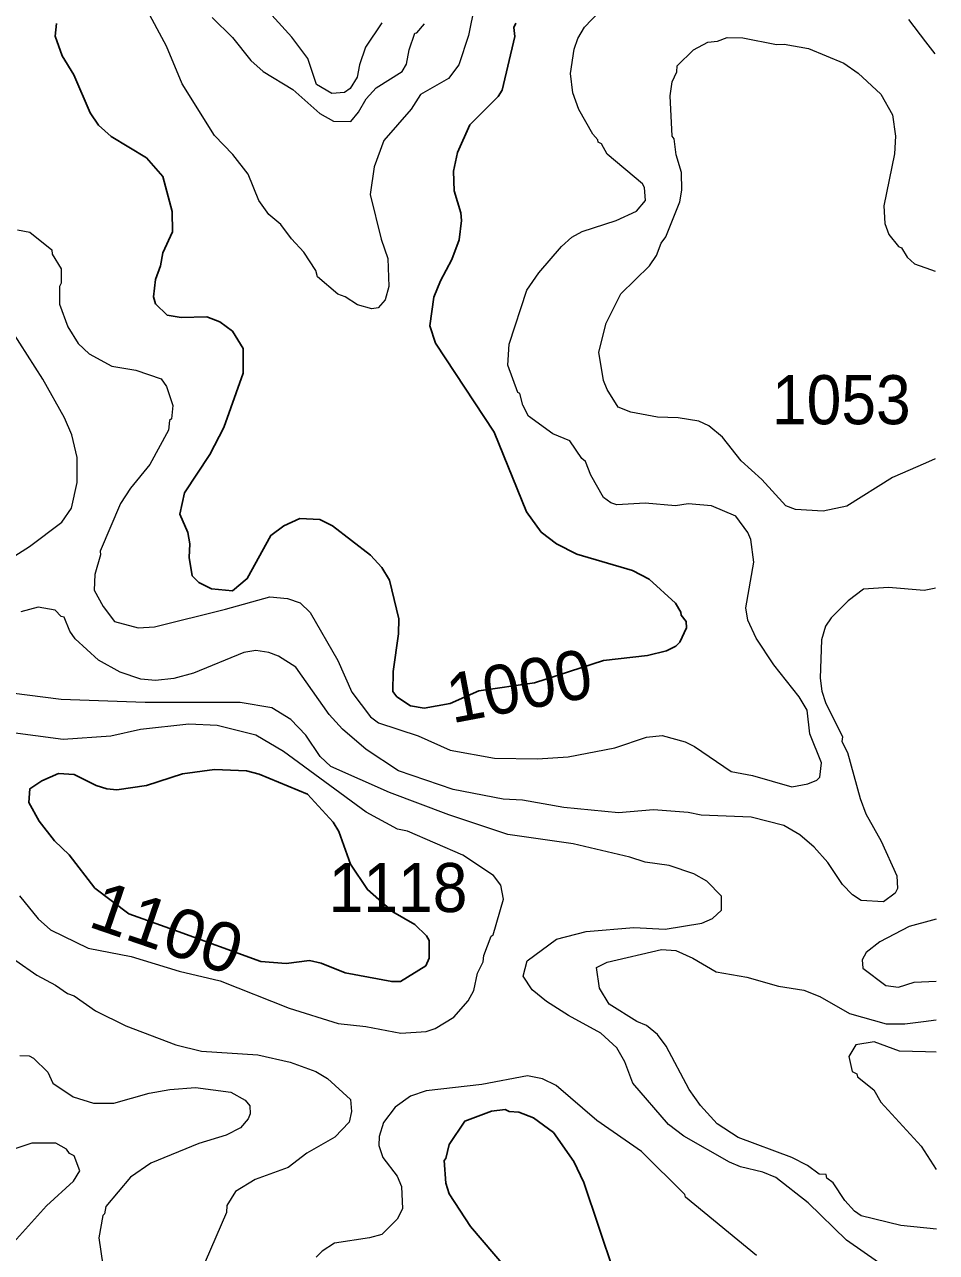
# Model space of a CAD drawing. Extents: x 447.8 to 473.9, y 7733.1 to 7760.8.
# Drawn here: x 472.439 to 473.925, y 7737.143 to 7739.144 of the extents above; entities that cross this region are included whole.
import ezdxf
from ezdxf.enums import TextEntityAlignment as Align

# ---------------------------------------------------------------- set-up
doc = ezdxf.new("R2010")
doc.units = 0
doc.header["$LTSCALE"] = 0.032
doc.layers.add('1', color=7, linetype='Continuous', lineweight=25)
doc.layers.add('2', color=7, linetype='Continuous', lineweight=13)
doc.layers.add('21', color=7, linetype='Continuous')
doc.layers.add('61', color=7, linetype='Continuous')

msp = doc.modelspace()

# ---------------------------------------------------------------- linework, layer by layer
at = {"layer": '1'}
for points in [[(472.4908, 7739.1455), (472.4882, 7739.1248), (472.5001, 7739.0926), (472.5188, 7739.0616), (472.5457, 7738.9998), (472.5592, 7738.9799), (472.5795, 7738.9615), (472.6372, 7738.9264), (472.664, 7738.8961), (472.6794, 7738.839), (472.6796, 7738.8059), (472.6639, 7738.7721), (472.6604, 7738.7509), (472.6521, 7738.7285), (472.6485, 7738.7004), (472.6522, 7738.689), (472.671, 7738.6706), (472.6938, 7738.6668), (472.7355, 7738.6675), (472.7567, 7738.6595), (472.7775, 7738.6442), (472.7951, 7738.6162), (472.7951, 7738.5761), (472.7634, 7738.4871), (472.7408, 7738.4434), (472.6991, 7738.3808), (472.6918, 7738.3462), (472.7048, 7738.3165), (472.7077, 7738.2976), (472.707, 7738.2755), (472.7118, 7738.2455), (472.7226, 7738.2346), (472.7435, 7738.2244), (472.7773, 7738.2214), (472.8015, 7738.2412), (472.8401, 7738.3116), (472.8612, 7738.327), (472.8875, 7738.3389), (472.9199, 7738.3372), (472.9407, 7738.327), (473.0027, 7738.2795), (473.021, 7738.259), (473.0336, 7738.2387), (473.0484, 7738.1757), (473.0483, 7738.1514), (473.0396, 7738.0901), (473.0389, 7738.0571), (473.0453, 7738.0487), (473.0675, 7738.0337), (473.0898, 7738.0303), (473.1322, 7738.0376), (473.1789, 7738.0581), (473.27, 7738.0714), (473.3823, 7738.1078), (473.4537, 7738.116), (473.4848, 7738.1236), (473.5002, 7738.1311), (473.5067, 7738.1377), (473.5173, 7738.1612), (473.5171, 7738.1715), (473.5088, 7738.1815), (473.5085, 7738.1863), (473.4993, 7738.2012), (473.4569, 7738.2405), (473.4295, 7738.2546), (473.3386, 7738.2811), (473.3057, 7738.2976), (473.2804, 7738.317), (473.2569, 7738.3502), (473.2039, 7738.4799), (473.1084, 7738.6246), (473.099, 7738.6531), (473.1057, 7738.6999), (473.1164, 7738.7263), (473.1352, 7738.7609), (473.1471, 7738.793), (473.151, 7738.8243), (473.1498, 7738.8371), (473.139, 7738.8731), (473.1375, 7738.9051), (473.1443, 7738.9355), (473.1642, 7738.9803), (473.2103, 7739.0266), (473.2173, 7739.0367), (473.2376, 7739.1244), (473.2361, 7739.1388), (473.2392, 7739.146)], [(473.2414, 7737.0967), (473.1652, 7737.1857), (473.1304, 7737.2388), (473.1251, 7737.2565), (473.1223, 7737.2933), (473.1254, 7737.2964), (473.1304, 7737.3195), (473.156, 7737.3575), (473.1995, 7737.3738), (473.2221, 7737.3762), (473.2284, 7737.373), (473.2443, 7737.372), (473.2681, 7737.3625), (473.3006, 7737.3387), (473.3339, 7737.2914), (473.3503, 7737.2574), (473.3993, 7737.1116)]]:
    msp.add_lwpolyline(points, dxfattribs=at)
msp.add_lwpolyline([(473.0748, 7737.6777), (473.0389, 7737.6985), (472.9973, 7737.7345), (472.9701, 7737.7758), (472.9506, 7737.829), (472.9416, 7737.8444), (472.8997, 7737.8898), (472.8212, 7737.9227), (472.8001, 7737.9278), (472.7483, 7737.93), (472.6961, 7737.9229), (472.6373, 7737.9039), (472.5891, 7737.8973), (472.5727, 7737.8988), (472.5555, 7737.9042), (472.5194, 7737.922), (472.4937, 7737.9236), (472.4668, 7737.9118), (472.4474, 7737.8987), (472.4458, 7737.8764), (472.4624, 7737.8461), (472.4875, 7737.814), (472.5114, 7737.7914), (472.5533, 7737.7367), (472.6085, 7737.6953), (472.683, 7737.6683), (472.8236, 7737.6174), (472.8651, 7737.6143), (472.9028, 7737.6189), (472.9222, 7737.6149), (472.9611, 7737.5989), (473.0372, 7737.5847), (473.0513, 7737.5847), (473.0925, 7737.6104), (473.0981, 7737.6226), (473.098, 7737.6514), (473.0938, 7737.6594)], close=True, dxfattribs=at)
at = {"layer": '2'}
for points in [[(473.1721, 7739.1742), (473.1621, 7739.1257), (473.1462, 7739.078), (473.1293, 7739.0557), (473.0838, 7739.0297), (473.0688, 7739.006), (473.0244, 7738.955), (473.0085, 7738.9119), (473.002, 7738.8667), (473.0197, 7738.7939), (473.0307, 7738.7624), (473.0324, 7738.7172), (473.0263, 7738.6953), (473.0151, 7738.6823), (473.0046, 7738.6804), (472.9814, 7738.6874), (472.961, 7738.7004), (472.9491, 7738.7045), (472.9159, 7738.7327), (472.9136, 7738.743), (472.8939, 7738.7731), (472.8734, 7738.7946), (472.8562, 7738.818), (472.8367, 7738.8345), (472.8205, 7738.8569), (472.8031, 7738.9), (472.7781, 7738.9323), (472.748, 7738.9631), (472.6953, 7739.0473), (472.67, 7739.1087), (472.6353, 7739.1731)], [(473.0207, 7739.1467), (472.9941, 7739.1071), (472.9843, 7739.0779), (472.9808, 7739.0581), (472.9693, 7739.0397), (472.9599, 7739.033), (472.9395, 7739.0315), (472.9143, 7739.0462), (472.9002, 7739.0886), (472.8743, 7739.1231), (472.8252, 7739.1772)], [(472.7442, 7739.1555), (472.7777, 7739.1226), (472.8076, 7739.0854), (472.8274, 7739.0672), (472.8759, 7739.0382), (472.9196, 7738.9991), (472.942, 7738.9861), (472.9702, 7738.986), (472.9829, 7739.0013), (472.9952, 7739.0227), (473.0114, 7739.0408), (473.0543, 7739.0671), (473.0613, 7739.0791), (473.0655, 7739.1027), (473.0747, 7739.1295), (473.0782, 7739.1304), (473.0902, 7739.1447)], [(473.2456, 7738.5427), (473.2425, 7738.5446), (473.2265, 7738.5889), (473.2282, 7738.6233), (473.257, 7738.7111), (473.2767, 7738.7394), (473.3137, 7738.7821), (473.3306, 7738.7974), (473.3472, 7738.8065), (473.403, 7738.8248), (473.4361, 7738.8398), (473.4507, 7738.8572), (473.4492, 7738.8785), (473.4458, 7738.8842), (473.3882, 7738.9325), (473.3787, 7738.9496), (473.3734, 7738.9521), (473.3729, 7738.9561), (473.3647, 7738.9651), (473.342, 7739.0055), (473.3323, 7739.0323), (473.3283, 7739.0639), (473.3343, 7739.1035), (473.3401, 7739.1209), (473.351, 7739.1397), (473.3753, 7739.1643)], [(473.8795, 7739.152), (473.907, 7739.1157), (473.922, 7739.0959)], [(473.923, 7738.4364), (473.907, 7738.4295), (473.853, 7738.4061), (473.779, 7738.3593), (473.7405, 7738.351), (473.6952, 7738.3537), (473.6793, 7738.3597), (473.6405, 7738.4025), (473.6067, 7738.4331), (473.5761, 7738.4717), (473.5537, 7738.4902), (473.5374, 7738.4976), (473.5038, 7738.5031), (473.4701, 7738.504), (473.4266, 7738.5121), (473.406, 7738.5207), (473.3882, 7738.5492), (473.3823, 7738.564), (473.3748, 7738.6101), (473.3865, 7738.6573), (473.4106, 7738.7052), (473.457, 7738.7507), (473.4686, 7738.7676), (473.4764, 7738.7876), (473.4838, 7738.7977), (473.5068, 7738.8549), (473.5101, 7738.874), (473.5094, 7738.9026), (473.5006, 7738.9317), (473.4973, 7738.9574), (473.4939, 7738.962), (473.491, 7739.0276), (473.4941, 7739.0504), (473.502, 7739.0666), (473.5025, 7739.0766), (473.5289, 7739.1025), (473.5521, 7739.1149), (473.5681, 7739.1165), (473.5837, 7739.1227), (473.6095, 7739.122), (473.664, 7739.1113), (473.6769, 7739.1116), (473.7164, 7739.1049), (473.7739, 7739.0811), (473.7972, 7739.0643), (473.834, 7739.0306), (473.853, 7738.9969), (473.8581, 7738.962), (473.8564, 7738.9333), (473.8389, 7738.8487), (473.8405, 7738.8196), (473.8471, 7738.8015), (473.863, 7738.782), (473.8677, 7738.7801), (473.8771, 7738.7648), (473.8891, 7738.7538), (473.915, 7738.7446), (473.9226, 7738.7419)], [(472.4268, 7738.8094), (472.4472, 7738.8057), (472.483, 7738.7767), (472.4837, 7738.7697), (472.4985, 7738.7458), (472.4985, 7738.7223), (472.4953, 7738.7173), (472.4954, 7738.688), (472.5092, 7738.6511), (472.5261, 7738.624), (472.5437, 7738.6073), (472.5809, 7738.5871), (472.62, 7738.5806), (472.6611, 7738.5666), (472.67, 7738.5541), (472.6805, 7738.5232), (472.6781, 7738.5012), (472.675, 7738.4989), (472.6734, 7738.483), (472.643, 7738.4273), (472.6114, 7738.3883), (472.5951, 7738.3636), (472.562, 7738.2861), (472.5626, 7738.2801), (472.5531, 7738.2479), (472.5522, 7738.2225), (472.5669, 7738.1959), (472.5854, 7738.1711), (472.624, 7738.1611), (472.6505, 7738.1625), (472.766, 7738.1914), (472.8381, 7738.2114), (472.8673, 7738.209), (472.8878, 7738.2019), (472.9041, 7738.1857), (472.949, 7738.108), (472.9719, 7738.0561), (473.0025, 7738.0161), (473.0154, 7738.0061), (473.0799, 7737.9849), (473.1325, 7737.9619), (473.2045, 7737.9487), (473.2748, 7737.9478), (473.3246, 7737.951), (473.4008, 7737.9653), (473.4521, 7737.9829), (473.4781, 7737.9854), (473.5154, 7737.9753), (473.5307, 7737.9679), (473.5904, 7737.9269), (473.6253, 7737.9205), (473.6894, 7737.9022), (473.715, 7737.9068), (473.73, 7737.9128), (473.7346, 7737.9176), (473.7378, 7737.941), (473.7187, 7737.9885), (473.714, 7738.0266), (473.7009, 7738.0487), (473.66, 7738.1005), (473.6312, 7738.1439), (473.6176, 7738.1734), (473.6144, 7738.1934), (473.6273, 7738.2678), (473.6225, 7738.3049), (473.6175, 7738.3164), (473.5977, 7738.3427), (473.5583, 7738.3597), (473.5201, 7738.3629), (473.4994, 7738.3598), (473.45, 7738.3638), (473.4042, 7738.3615), (473.3941, 7738.3646), (473.382, 7738.3735), (473.3617, 7738.4095), (473.3527, 7738.4322), (473.3468, 7738.4369)], [(472.4007, 7738.2643), (472.4466, 7738.2934), (472.4991, 7738.3331), (472.5151, 7738.3557), (472.5242, 7738.3975), (472.5242, 7738.4383), (472.5158, 7738.4755), (472.5038, 7738.5031), (472.4685, 7738.5659), (472.3929, 7738.6831)], [(473.3468, 7738.4369), (473.3275, 7738.4655), (473.2994, 7738.4768), (473.26, 7738.5059), (473.2505, 7738.5236), (473.2456, 7738.5427)], [(473.9233, 7738.2255), (473.9214, 7738.2251), (473.9048, 7738.2219), (473.8468, 7738.2266), (473.806, 7738.2241), (473.7811, 7738.205), (473.7534, 7738.1772), (473.7443, 7738.1638), (473.7375, 7738.1415), (473.7355, 7738.0791), (473.7381, 7738.0577), (473.7443, 7738.0391), (473.7716, 7737.9834), (473.7708, 7737.9759), (473.7799, 7737.9578), (473.8003, 7737.883), (473.8098, 7737.8582), (473.8347, 7737.8133), (473.8604, 7737.7569), (473.8612, 7737.7365), (473.8578, 7737.7288), (473.8385, 7737.7145), (473.8022, 7737.7169), (473.7882, 7737.7259), (473.7718, 7737.7431), (473.7479, 7737.7788), (473.7256, 7737.8037), (473.7023, 7737.8238), (473.6761, 7737.8387), (473.6228, 7737.8523), (473.5415, 7737.8556), (473.5201, 7737.8602), (473.4636, 7737.8643), (473.4064, 7737.8596), (473.3175, 7737.8684), (473.2501, 7737.8804), (473.2186, 7737.8816), (473.1371, 7737.8976), (473.0479, 7737.928), (472.9956, 7737.963), (472.957, 7737.9958), (472.9349, 7738.0196), (472.8809, 7738.0968), (472.8524, 7738.1148), (472.8369, 7738.121), (472.8153, 7738.124), (472.7961, 7738.1206), (472.7138, 7738.087), (472.6819, 7738.0785), (472.652, 7738.0752), (472.6281, 7738.0776), (472.5945, 7738.089), (472.5589, 7738.1085), (472.5211, 7738.1431), (472.5125, 7738.1554), (472.5031, 7738.1784), (472.4984, 7738.1796), (472.4885, 7738.1899), (472.4609, 7738.1946), (472.4323, 7738.1869)], [(473.5424, 7737.68), (473.56, 7737.6877), (473.5743, 7737.7009), (473.5743, 7737.7237), (473.5507, 7737.7485), (473.5297, 7737.76), (473.489, 7737.7738), (473.4502, 7737.7791), (473.4249, 7737.7875), (473.3329, 7737.8089), (473.2261, 7737.8243), (473.1302, 7737.8563), (473.0334, 7737.8927), (472.938, 7737.9351), (472.9203, 7737.9513), (472.8971, 7737.986), (472.8726, 7738.0114), (472.8416, 7738.0304), (472.7899, 7738.0392), (472.6352, 7738.0391), (472.498, 7738.0443), (472.3104, 7738.068)], [(472.4302, 7737.7242), (472.461, 7737.6871), (472.4811, 7737.6692), (472.5424, 7737.6394), (472.6121, 7737.6255), (472.6906, 7737.6015), (472.7572, 7737.5858), (472.8699, 7737.5416), (472.9497, 7737.5163), (472.9946, 7737.5115), (473.052, 7737.5005), (473.0931, 7737.5033), (473.1079, 7737.5084), (473.138, 7737.5267), (473.1616, 7737.5536), (473.1708, 7737.5699), (473.1767, 7737.5982), (473.1861, 7737.6168), (473.1872, 7737.627), (473.1991, 7737.6588), (473.2023, 7737.6611), (473.2192, 7737.7188), (473.2151, 7737.7418), (473.2031, 7737.7576), (473.1527, 7737.7906), (473.063, 7737.8298), (473.0464, 7737.8331), (472.9953, 7737.8608), (472.8604, 7737.9595), (472.8155, 7737.9861), (472.7525, 7738.0021), (472.7061, 7738.0039), (472.6275, 7737.9951), (472.5794, 7737.9847), (472.5014, 7737.979), (472.4113, 7737.9912)], [(473.9242, 7737.6866), (473.9182, 7737.6849), (473.8803, 7737.6742), (473.8324, 7737.6495), (473.8103, 7737.6321), (473.8036, 7737.6199), (473.8051, 7737.6065), (473.8425, 7737.5782), (473.8628, 7737.5758), (473.8884, 7737.5839), (473.9243, 7737.5854)], [(473.2514, 7737.5937), (473.2579, 7737.6185), (473.3056, 7737.6537), (473.3537, 7737.6664), (473.4316, 7737.6727), (473.4827, 7737.6699), (473.5424, 7737.68)], [(473.9249, 7737.1816), (473.8671, 7737.1876), (473.8022, 7737.203), (473.7913, 7737.2105), (473.7753, 7737.2282), (473.7568, 7737.2567), (473.7462, 7737.2646), (473.745, 7737.2702), (473.7336, 7737.2709), (473.7148, 7737.2852), (473.6891, 7737.2979), (473.6016, 7737.3306), (473.5676, 7737.3528), (473.5403, 7737.3828), (473.5218, 7737.409), (473.4845, 7737.4796), (473.4703, 7737.4986), (473.4525, 7737.5132), (473.4367, 7737.5195), (473.3914, 7737.5481), (473.3757, 7737.5739), (473.3709, 7737.6077), (473.3882, 7737.6163), (473.4766, 7737.6367), (473.4999, 7737.6352), (473.5278, 7737.623), (473.5661, 7737.6005), (473.6156, 7737.5919), (473.6676, 7737.5774), (473.7089, 7737.5709), (473.7349, 7737.5604), (473.7832, 7737.5329), (473.843, 7737.5157), (473.8736, 7737.5157), (473.9038, 7737.5197), (473.9244, 7737.5224)], [(472.4246, 7737.6193), (472.4585, 7737.595), (472.4889, 7737.579), (472.5085, 7737.5652), (472.5194, 7737.5613), (472.5541, 7737.5372), (472.6038, 7737.5127), (472.6852, 7737.4816), (472.7272, 7737.4713), (472.8189, 7737.4652), (472.8716, 7737.4536), (472.9132, 7737.4382), (472.9324, 7737.427), (472.9699, 7737.3926), (472.9715, 7737.3732), (472.9679, 7737.3556), (472.9444, 7737.3313), (472.8988, 7737.305), (472.8684, 7737.2818), (472.8142, 7737.2622), (472.7822, 7737.2429), (472.7681, 7737.2197), (472.7679, 7737.2086), (472.733, 7737.128)], [(473.4041, 7737.4767), (473.3778, 7737.5007), (473.3253, 7737.5292), (473.2892, 7737.5524), (473.2661, 7737.5715), (473.2514, 7737.5937)], [(473.9245, 7737.4695), (473.907, 7737.47), (473.8647, 7737.4712), (473.8233, 7737.4868), (473.7933, 7737.4819), (473.7821, 7737.4624), (473.7875, 7737.4383), (473.7951, 7737.4343), (473.796, 7737.4296), (473.8227, 7737.4081), (473.8343, 7737.388), (473.9, 7737.3167), (473.9247, 7737.2786)], [(473.8306, 7737.1269), (473.7781, 7737.1637), (473.7159, 7737.2241), (473.6632, 7737.2655), (473.6419, 7737.2742), (473.6053, 7737.2828), (473.5874, 7737.2903), (473.5134, 7737.3327), (473.4879, 7737.3521), (473.4299, 7737.4191), (473.417, 7737.4542), (473.4041, 7737.4767)], [(472.4308, 7737.4643), (472.4462, 7737.4635), (472.4532, 7737.46), (472.4767, 7737.4374), (472.4845, 7737.4194), (472.5178, 7737.3971), (472.5511, 7737.3867), (472.584, 7737.3864), (472.6416, 7737.4027), (472.6756, 7737.4091), (472.7172, 7737.4123), (472.7748, 7737.4046), (472.7983, 7737.3914), (472.8058, 7737.3824), (472.8063, 7737.3693), (472.8031, 7737.3612), (472.7905, 7737.3467), (472.7673, 7737.3343), (472.7227, 7737.3207), (472.6445, 7737.2888), (472.6114, 7737.266), (472.571, 7737.2185), (472.5691, 7737.2066), (472.566, 7737.2036), (472.5595, 7737.1675), (472.566, 7737.1226)], [(473.6318, 7737.1384), (473.5156, 7737.2337), (473.5146, 7737.2378), (473.4439, 7737.3078), (473.3713, 7737.3584), (473.3052, 7737.4152), (473.2828, 7737.4265), (473.2586, 7737.4314), (473.1838, 7737.4171), (473.093, 7737.4066), (473.0678, 7737.3978), (473.0426, 7737.38), (473.0234, 7737.3552), (473.0165, 7737.3324), (473.0161, 7737.3179), (473.0228, 7737.2979), (473.046, 7737.2679), (473.0532, 7737.2508), (473.0548, 7737.2145), (473.046, 7737.1977), (473.0207, 7737.1728), (473.0007, 7737.167), (472.9439, 7737.1586), (472.9235, 7737.1454), (472.9141, 7737.136)], [(472.4206, 7737.1594), (472.4743, 7737.2196), (472.5183, 7737.2597), (472.5288, 7737.2765), (472.5193, 7737.3008), (472.5118, 7737.3049), (472.5068, 7737.3117), (472.4893, 7737.3212), (472.4504, 7737.3216), (472.4245, 7737.3128)]]:
    msp.add_lwpolyline(points, dxfattribs=at)

# ---------------------------------------------------------------- texts
at = {"layer": '21', "width": 0.95}
for s, p in [('1053', (473.6568, 7738.4926)), ('1118', (472.9343, 7737.6979))]:
    msp.add_text(s, height=0.08, dxfattribs=at).set_placement(p)
at = {"layer": '61'}
msp.add_text('1000', height=0.08, rotation=10.692, dxfattribs=at).set_placement((473.2522, 7738.0273), align=Align.CENTER)
at = {"layer": '61', "width": 1.05}
msp.add_text('1100', height=0.08, rotation=341.076, dxfattribs=at).set_placement((472.6581, 7737.6345), align=Align.CENTER)

doc.saveas('drawing.dxf')
